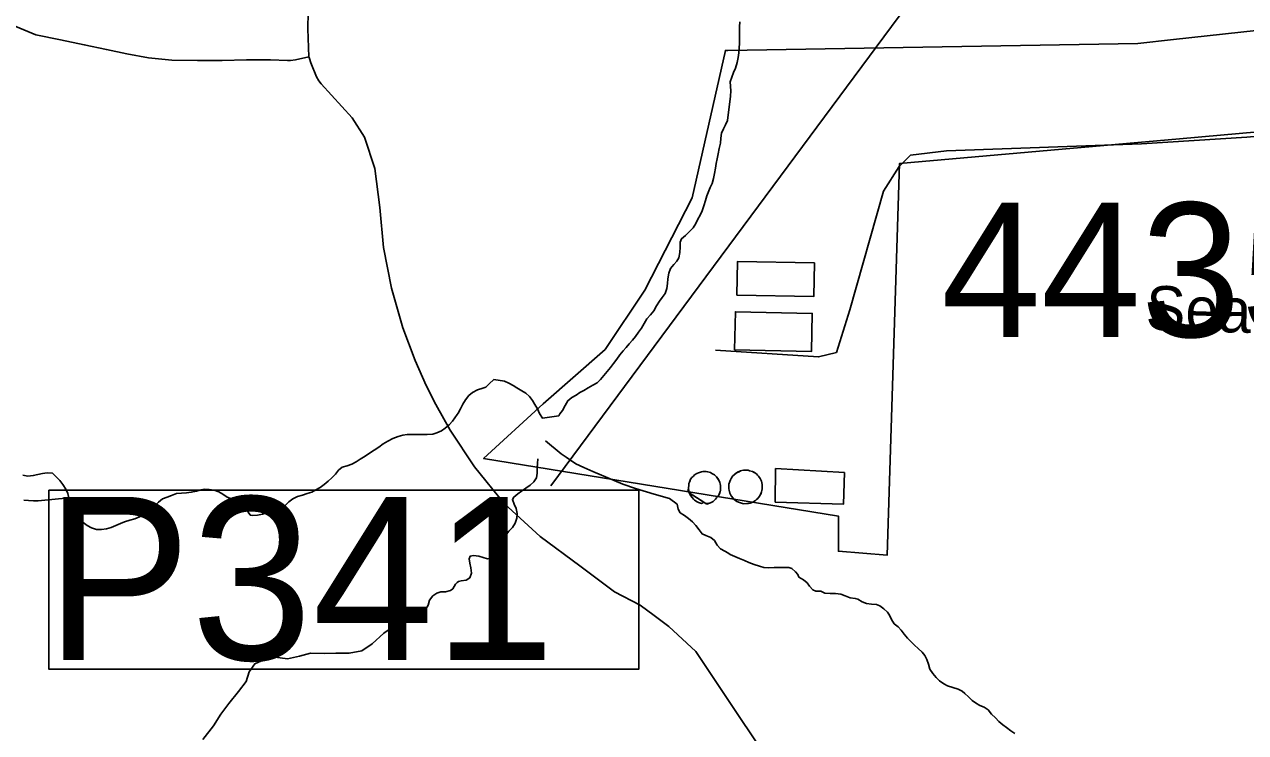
# Model space of a CAD drawing. Extents: x 1662474 to 1856135, y 779280 to 917889.
# Drawn here: x 1694072 to 1696691, y 863425 to 864945 of the extents above; entities that cross this region are included whole.
import ezdxf

# ---------------------------------------------------------------- set-up
doc = ezdxf.new("R2010")
doc.units = 0
for name, color, linetype in [('Cogo Default Point CELL', 7, 'Continuous'), ('Exist Boundary Political City Limit New', 7, 'Continuous'), ('Exist Hydrographic Creek Single Shore', 7, 'Continuous'), ('Exist Hydrographic Misc Water Feature', 7, 'Continuous'), ('Exist Road Non-System Type 51', 7, 'Continuous'), ('Exist Road Secondary Type 51 Label', 7, 'Continuous'), ('Map Preparation Boundary City Limit Buffer Line', 7, 'Continuous'), ('Prop Horizontal Alignment', 7, 'Continuous')]:
    doc.layers.add(name, color=color, linetype=linetype)

msp = doc.modelspace()

# ---------------------------------------------------------------- linework, layer by layer
at = {"layer": 'Exist Boundary Political City Limit New'}
msp.add_lwpolyline([(1696753.2, 864936.5), (1696764.5, 864739.4), (1696962.6, 864756.9), (1697209.9, 864912.8), (1697220.2, 864897.2), (1696965.2, 864736.4), (1696765.8, 864718.8), (1696549.6, 864699.6), (1695949.2, 864646.6), (1695922.6, 863806.1), (1695818.1, 863814.1), (1695817.8, 863889.8), (1695056.6, 864013.6), (1695184.5, 864130.9), (1695317.6, 864247.6), (1695402.4, 864374.4), (1695504.1, 864572.5), (1695575.5, 864889.3), (1695580.9, 864889.1), (1695957, 864895.6), (1696460.5, 864904.4), (1696536.6, 864912.8), (1696753.2, 864936.5)], dxfattribs=at)
at = {"layer": 'Exist Hydrographic Creek Single Shore'}
for points in [[(1695218.1, 864104.6), (1695220.4, 864109.1), (1695226, 864116.6), (1695231.5, 864127.1), (1695237.5, 864137.4), (1695245.9, 864144.2), (1695255.1, 864149.4), (1695263.5, 864154.7), (1695271.9, 864159.4), (1695280.8, 864164.9), (1695291.2, 864170.4), (1695300.2, 864175.9), (1695307.2, 864183.1), (1695314.4, 864191.2), (1695322, 864200.1), (1695329.1, 864208.5), (1695335.4, 864216.9), (1695342.2, 864226.6), (1695349.2, 864236.1), (1695355.9, 864244.2), (1695362.4, 864251.6), (1695369, 864259.2), (1695376.4, 864267.6), (1695382.4, 864275.2), (1695389.1, 864284.6), (1695395.2, 864293.2), (1695401.5, 864303.2), (1695407.2, 864312.9), (1695414.6, 864321.9), (1695421.8, 864330.6), (1695428, 864341.1), (1695434.4, 864350.8), (1695439.6, 864358.6), (1695445.9, 864367.8), (1695450.1, 864378.3), (1695451.6, 864388.6), (1695451.9, 864398.8), (1695454.2, 864410.9), (1695457.6, 864420.8), (1695464.5, 864429.5), (1695471.4, 864437.1), (1695475.5, 864444.4), (1695477.6, 864455.5), (1695478.6, 864467.3), (1695478.6, 864477.8), (1695481.6, 864485.1), (1695489.8, 864491.7), (1695497.9, 864499.8), (1695506, 864508.8), (1695511.8, 864517.4), (1695516.2, 864526.9), (1695521.2, 864535.5), (1695525.9, 864545.2), (1695529.4, 864555.8), (1695532.5, 864567), (1695535.6, 864577.5), (1695538.2, 864584.6), (1695543, 864594.8), (1695546.9, 864603.8), (1695549.8, 864614), (1695551.9, 864625), (1695554, 864636.3), (1695555.9, 864646.6), (1695557.6, 864656.8), (1695559.8, 864667.2), (1695562.1, 864678.6), (1695565, 864690.4), (1695565.5, 864701.1), (1695567.4, 864711.6), (1695571.4, 864721.1), (1695575.5, 864729.8), (1695580.2, 864738.9), (1695586.5, 864791.4), (1695587.1, 864802.4), (1695585.8, 864822.1), (1695589.4, 864831.6), (1695592.9, 864841.8), (1695597, 864851.5), (1695600.8, 864863.1), (1695602.9, 864874.1), (1695604.4, 864883.8), (1695605.1, 864894.3), (1695605.5, 864905.1), (1695605.5, 864916.3), (1695605.8, 864927.4), (1695605.8, 864939.7), (1695606.5, 864951)], [(1695043.8, 864160.5), (1695054.9, 864164.1), (1695061.6, 864166.2), (1695069, 864173.6), (1695079, 864182.8), (1695101.8, 864179.6), (1695111, 864175.2), (1695119.9, 864170.2), (1695128, 864164.9), (1695138.5, 864158.6), (1695147.2, 864153.6), (1695155.4, 864146.1), (1695161.4, 864137.9), (1695166.9, 864129), (1695172.6, 864119.6), (1695176.9, 864109.6), (1695182.9, 864100.1), (1695218.1, 864104.6)], [(1694167, 863928.8), (1694169.4, 863918.2), (1694172.5, 863908.2), (1694176.6, 863898.6), (1694181.9, 863889.9), (1694189.2, 863882), (1694197.4, 863875.8), (1694206.4, 863869.7), (1694215.2, 863864.4), (1694226, 863860.8), (1694236.8, 863860.8), (1694247.8, 863862.1), (1694257.8, 863864.9), (1694268, 863869.7), (1694277.8, 863873.9), (1694286.1, 863877.6), (1694297.4, 863880.7), (1694308.4, 863884.1), (1694318.6, 863887.8), (1694329.1, 863892.2), (1694337.2, 863896.7), (1694345.4, 863904.1), (1694352.2, 863911.7), (1694359.1, 863919.3), (1694368, 863926.4), (1694377.8, 863930.6), (1694387.1, 863934.2), (1694397.9, 863938.2), (1694408.6, 863938.7), (1694419.1, 863939.5), (1694429.4, 863940.8), (1694440.8, 863942.9), (1694450.6, 863946.1), (1694458, 863947.1), (1694468.2, 863946.9), (1694478.8, 863945.6), (1694489, 863941.6), (1694497.6, 863936.4), (1694506.6, 863930.6), (1694516, 863926.4), (1694526.8, 863923.8), (1694537, 863919.8), (1694544.4, 863916.4), (1694548, 863906.7), (1694552, 863896.7), (1694556.4, 863891.4), (1694561.1, 863890.7), (1694571.6, 863891.4), (1694582.6, 863894.1), (1694592.4, 863897.2), (1694601.9, 863900.9), (1694612.1, 863903.2), (1694622.9, 863905.4), (1694630.5, 863911.9), (1694638.9, 863920.1), (1694647.2, 863926.6), (1694657.2, 863931.6), (1694668.5, 863934.8), (1694678.2, 863937.9), (1694687.9, 863940.8), (1694697.1, 863945.8), (1694706.2, 863951.1), (1694714.4, 863957.6), (1694722.9, 863964.9), (1694730.8, 863972.1), (1694738.9, 863979.9), (1694745.6, 863988.1), (1694753.5, 863994.6), (1694763.8, 863997.2), (1694774, 864001.4), (1694783.1, 864006.4), (1694792.1, 864012.2), (1694802.4, 864018.2), (1694812, 864024.5), (1694822, 864031.1), (1694832, 864037.9), (1694841.5, 864044.5), (1694851.1, 864050.8), (1694862.1, 864056.3), (1694873.2, 864060.8), (1694883.5, 864063.1), (1694892.9, 864064.9), (1694903.9, 864064.9), (1694914.6, 864064.7), (1694925.8, 864064.7), (1694935.4, 864064.7), (1694947.5, 864065.5), (1694956.4, 864068.6), (1694966.1, 864072.8), (1694974, 864078.3), (1694982.6, 864085.2), (1694990, 864093.3), (1695000, 864107.8), (1695001.8, 864110.6), (1695007, 864120.1), (1695012, 864130.1), (1695018.1, 864139.5), (1695024.9, 864148.4), (1695033.2, 864154.7), (1695043.8, 864160.5)], [(1695189.2, 864051.3), (1695223.4, 864023.2), (1695233.5, 864015.9), (1695240.9, 864011.1), (1695254.8, 864001.7), (1695271.9, 863994.1), (1695290.8, 863985.4), (1695323.2, 863972.1), (1695355.1, 863957.9), (1695382.4, 863949.2), (1695423, 863936.4), (1695455.6, 863927.2), (1695472.1, 863915.1), (1695473.8, 863904.6), (1695478.6, 863897), (1695487.4, 863890.7), (1695496, 863884.4), (1695504.6, 863877.6), (1695511.8, 863869.4), (1695518.9, 863860.2), (1695525.4, 863851.8), (1695533.5, 863847.9), (1695544, 863843.9), (1695552.1, 863836.9), (1695557.6, 863827.4), (1695564.8, 863819.3), (1695574.2, 863814.3), (1695581, 863810.9), (1695585.8, 863806.9), (1695595.8, 863802.8), (1695606, 863798.8), (1695616.5, 863794.6), (1695626.1, 863790.2), (1695637.2, 863785.9), (1695648.5, 863781.8), (1695657.6, 863779.4), (1695668.8, 863778.6), (1695679.8, 863779.1), (1695690.2, 863779.4), (1695700.5, 863779.4), (1695711.5, 863779.1), (1695718, 863777.1), (1695726.1, 863769.9), (1695730.6, 863764.2), (1695733.2, 863758.9), (1695742.8, 863752.9), (1695750.6, 863746.3), (1695755.9, 863739.2), (1695762.9, 863731.6), (1695769.2, 863728.5), (1695780, 863728.2), (1695788.9, 863724), (1695800.1, 863723.2), (1695811.8, 863723.2), (1695822.8, 863721.9), (1695832.5, 863718.2), (1695843.2, 863714.3), (1695854, 863712.8), (1695859.8, 863711.2), (1695869, 863705.6), (1695878.4, 863702.2), (1695888.6, 863700.7), (1695899.6, 863700.1), (1695906.8, 863697), (1695915.6, 863690.4), (1695923.5, 863683.4), (1695927.5, 863677.3), (1695931.6, 863667.6), (1695937.5, 863658.7), (1695946.1, 863651.9), (1695952.6, 863644.5), (1695958.8, 863636.1), (1695966, 863627.9), (1695973.4, 863620.4), (1695981.2, 863612.8), (1695988.9, 863605.7), (1695997.5, 863597.8), (1696003.4, 863590.2), (1696008, 863581.5), (1696011.2, 863571.6), (1696014.1, 863561.1), (1696020.4, 863551.6), (1696027.5, 863543.4)], [(1695173.1, 864012.4), (1695172.1, 864002.8), (1695171.6, 863993.1), (1695171.6, 863981.8), (1695170.2, 863971.5), (1695164.5, 863963.4), (1695156.4, 863956), (1695147, 863949.5), (1695138, 863943.4), (1695129.9, 863937.7), (1695121.5, 863930.6), (1695118.4, 863925.3), (1695122, 863915.6), (1695126.5, 863905.6), (1695128.6, 863895.4), (1695128, 863885.2), (1695124.1, 863874.7), (1695118.6, 863865.5), (1695111.2, 863857.4), (1695104.1, 863848.9), (1695095.5, 863842.6), (1695087.6, 863838.2), (1695078.5, 863831.4), (1695075.2, 863824.8), (1695075.5, 863814.8), (1695074.8, 863803.3), (1695070.6, 863799.1), (1695064.8, 863797.8), (1695055.9, 863800.7), (1695046.6, 863803.8), (1695035.1, 863804.9), (1695027.8, 863803.3), (1695025.4, 863798.1), (1695027, 863788.6), (1695029.4, 863778.6), (1695030.4, 863767.1), (1695027, 863757.4), (1695019.4, 863752.4), (1695008.6, 863750.8), (1695002.6, 863749.2), (1695000, 863746.9), (1694996.2, 863743.2), (1694990.5, 863733.8), (1694985.5, 863729.8), (1694975.2, 863727.4), (1694964.8, 863727.4), (1694956.6, 863724.3), (1694947.5, 863718.2), (1694940.9, 863709.3), (1694937.8, 863698.6), (1694933, 863690.2), (1694927, 863686.8), (1694917.2, 863684.4), (1694907.6, 863679.4), (1694899.2, 863672.9), (1694893.6, 863666), (1694877.1, 863661.6), (1694842.8, 863638.4), (1694817.9, 863615.6), (1694795.2, 863600.7), (1694768, 863595.4), (1694739.4, 863595.4), (1694714.6, 863594.9), (1694685.5, 863595.7), (1694661.6, 863589.1), (1694636.2, 863583.4), (1694609.8, 863586.8), (1694586.4, 863581.8), (1694565.9, 863572.3), (1694553.8, 863555.6), (1694547, 863534.8), (1694531, 863513.2), (1694510.2, 863487.3), (1694492.9, 863464.2), (1694477.1, 863439.5), (1694454.4, 863409.9)], [(1694068.2, 863977.3), (1694078.8, 863975.4), (1694090.6, 863976.5), (1694100.5, 863978.9), (1694110.2, 863980.9), (1694120.5, 863982.2), (1694131.8, 863981.8), (1694139.6, 863973.9), (1694147.5, 863965.8), (1694154.1, 863957.3), (1694160.6, 863947.6), (1694164.9, 863938.4), (1694167, 863928.8)], [(1694167, 863928.8), (1694101.4, 863922.7), (1694091.1, 863922.7), (1694080.6, 863922.9), (1694070.4, 863924)], [(1696027.5, 863543.4), (1696034.8, 863536.1), (1696043.8, 863529.3), (1696052.1, 863525.4), (1696063.1, 863521.9), (1696074.8, 863518.2), (1696083.4, 863514.1), (1696089.4, 863509.1), (1696096.8, 863502), (1696104.9, 863494.1), (1696112.2, 863488.6), (1696121.6, 863483.1), (1696130.9, 863479.4), (1696139, 863473.4), (1696146.4, 863464.8), (1696154.8, 863456.3), (1696161.9, 863448.7), (1696170.8, 863441.9), (1696178.9, 863435.6), (1696187.9, 863428.8), (1696196.8, 863423.2)]]:
    msp.add_lwpolyline(points, dxfattribs=at)
at = {"layer": 'Exist Hydrographic Misc Water Feature'}
for p, q in [((1695498, 863939.6), (1695529, 863919.5)), ((1695498, 863939.6), (1695535.9, 863914.9)), ((1695529, 863919.5), (1695533.2, 863916.7))]:
    msp.add_line(p, q, dxfattribs=at)
for points in [[(1695600, 864364.2), (1695601.5, 864436.4), (1695766.6, 864433), (1695765.1, 864360.9), (1695600, 864364.2)], [(1695600, 864364.2), (1695601.5, 864436.4), (1695766.6, 864433), (1695765.1, 864360.9), (1695600, 864364.2)], [(1695595.2, 864246.2), (1695596.9, 864328.3), (1695761.7, 864324.9), (1695760, 864242.9), (1695595.2, 864246.2)], [(1695595.2, 864246.2), (1695596.9, 864328.3), (1695761.7, 864324.9), (1695760, 864242.9), (1695595.2, 864246.2)], [(1695535.9, 863914.9), (1695543.7, 863918.2), (1695549.3, 863921.3), (1695551.9, 863923.7), (1695554.4, 863926.2), (1695556.6, 863928.6), (1695560.5, 863933.4), (1695563.3, 863939.1), (1695564.9, 863945.6), (1695565.1, 863948.9), (1695564.9, 863955.5), (1695564.2, 863958.8), (1695563.3, 863962), (1695562.1, 863965.4), (1695556.7, 863973.7), (1695552, 863977.9), (1695546.5, 863981.3), (1695543.6, 863983), (1695537.3, 863984.8), (1695533.6, 863985.6), (1695527.6, 863985.7), (1695524.2, 863985), (1695517.7, 863982.7), (1695514.5, 863981.1), (1695509.4, 863977.9), (1695506.8, 863975.6), (1695503.4, 863972.3), (1695500.8, 863969.1), (1695498.3, 863962.6), (1695497.3, 863959.4), (1695496.7, 863956), (1695496.3, 863949.4), (1695494.6, 863942.1), (1695498, 863939.6)], [(1695533.2, 863916.7), (1695537, 863916.6), (1695540.2, 863917.4), (1695543.7, 863918.2), (1695549.3, 863921.3), (1695551.9, 863923.7), (1695554.4, 863926.2), (1695556.6, 863928.6), (1695560.5, 863933.4), (1695562, 863936.6), (1695564.1, 863942.4), (1695564.9, 863945.6), (1695565.1, 863948.9), (1695564.9, 863955.5), (1695564.2, 863958.8), (1695563.3, 863962), (1695562.1, 863965.4), (1695559.1, 863970.3), (1695556.7, 863973.7), (1695552, 863977.9), (1695546.5, 863981.3), (1695543.6, 863983), (1695540.4, 863983.9), (1695533.6, 863985.6), (1695527.6, 863985.7), (1695524.2, 863985), (1695517.7, 863982.7), (1695514.5, 863981.1), (1695509.4, 863977.9), (1695506.8, 863975.6), (1695503.4, 863972.3), (1695500.8, 863969.1), (1695499.6, 863965.8), (1695498.3, 863962.6), (1695497.3, 863959.4), (1695496.7, 863956), (1695496.3, 863949.4), (1695497.2, 863942.9), (1695498, 863939.6)], [(1695584.9, 863964.1), (1695583.2, 863958.3), (1695582.9, 863955.1), (1695582.6, 863951.8), (1695582.9, 863948.5), (1695583.5, 863945.2), (1695584.3, 863941.9), (1695585.1, 863938.7), (1695588.1, 863932.8), (1695592.1, 863927.8), (1695594.6, 863925.3), (1695599.8, 863921.1), (1695605.6, 863918.6), (1695612, 863916.7), (1695615.1, 863915.9), (1695621.6, 863916.6), (1695625, 863916.5), (1695628.3, 863917.2), (1695634.5, 863919.6), (1695640, 863922.8), (1695642.5, 863925.1), (1695644.9, 863927.6), (1695648.9, 863932.4), (1695650.6, 863935.7), (1695653.1, 863941.4), (1695654, 863944.6), (1695654.5, 863947.9), (1695654.7, 863951.2), (1695654.6, 863954.5), (1695654.2, 863957.7), (1695653.7, 863961), (1695652.8, 863964.3), (1695650.2, 863970.1), (1695646.5, 863975.2), (1695644.3, 863977.6), (1695641.9, 863980.2), (1695636.4, 863983.6), (1695633.5, 863985.3), (1695627.2, 863987.1), (1695624, 863987.9), (1695620.6, 863988), (1695614.1, 863988.2), (1695610.9, 863987.4), (1695607.8, 863986.5), (1695604.7, 863985), (1695599, 863982.7), (1695596.3, 863980.3), (1695593.7, 863977.8), (1695589.6, 863973), (1695586.2, 863967.4), (1695584.9, 863964.1)], [(1695584.9, 863964.1), (1695583.2, 863958.3), (1695582.9, 863955.1), (1695582.6, 863951.8), (1695582.9, 863948.5), (1695583.5, 863945.2), (1695585.1, 863938.7), (1695588.1, 863932.8), (1695592.1, 863927.8), (1695594.6, 863925.3), (1695599.8, 863921.1), (1695605.6, 863918.6), (1695612, 863916.7), (1695615.1, 863915.9), (1695625, 863916.5), (1695628.3, 863917.2), (1695634.5, 863919.6), (1695640, 863922.8), (1695642.5, 863925.1), (1695644.9, 863927.6), (1695648.9, 863932.4), (1695652, 863938), (1695653.1, 863941.4), (1695654, 863944.6), (1695654.5, 863947.9), (1695654.7, 863951.2), (1695654.6, 863954.5), (1695654.2, 863957.7), (1695653.7, 863961), (1695652.8, 863964.3), (1695650.2, 863970.1), (1695646.5, 863975.2), (1695644.3, 863977.6), (1695641.9, 863980.2), (1695633.5, 863985.3), (1695627.2, 863987.1), (1695624, 863987.9), (1695620.6, 863988), (1695614.1, 863988.2), (1695607.8, 863986.5), (1695601.7, 863984.3), (1695591.5, 863976.3), (1695587.6, 863970.5), (1695586.2, 863967.4), (1695584.9, 863964.1)], [(1695682.5, 863919.5), (1695683.1, 863991.7), (1695831, 863982.9), (1695828.6, 863914.9), (1695682.5, 863919.5)], [(1695682.5, 863919.5), (1695683.1, 863991.7), (1695831, 863982.9), (1695828.6, 863914.9), (1695682.5, 863919.5)], [(1695498, 863939.6), (1695500.7, 863933.7), (1695504.6, 863928.8), (1695506.8, 863926.3), (1695509.2, 863923.8), (1695514.6, 863920.4), (1695517.6, 863918.7), (1695524, 863916.9), (1695529, 863919.5)]]:
    msp.add_lwpolyline(points, dxfattribs=at)
at = {"layer": 'Exist Road Non-System Type 51'}
for points in [[(1694682.1, 864875.8), (1694679.9, 864935.6), (1694680.5, 864971.1)], [(1694044.5, 864944.4), (1694096.2, 864923), (1694148.9, 864912.1), (1694200.1, 864901.6), (1694247.5, 864891.2), (1694291.6, 864881.9), (1694337.5, 864873.5), (1694387.8, 864868.7), (1694442.9, 864867.4), (1694495.8, 864867.9), (1694548.1, 864869.4), (1694599.2, 864869.2), (1694636.2, 864867.4), (1694642.5, 864867.4), (1694652.9, 864868.9), (1694682.1, 864875.8)], [(1695727.1, 863276), (1695511.8, 863599.2), (1695454.1, 863652.4), (1695422.5, 863676.4), (1695392.9, 863698.4), (1695337.2, 863727.4), (1695263.2, 863783.2), (1695177.9, 863846), (1695101.1, 863916.4), (1695037.5, 863995.6), (1694985.2, 864074.2), (1694953.9, 864129.2), (1694933.4, 864170.1), (1694909.6, 864223.4), (1694883.4, 864293.8), (1694859.1, 864378.9), (1694842.1, 864465.9), (1694833.9, 864551.8), (1694823.2, 864635.6), (1694801.5, 864702.8), (1694774.6, 864744.5), (1694707.9, 864817.4), (1694702.9, 864823.7), (1694698.4, 864832.4), (1694686.4, 864862.8), (1694682.9, 864871.9), (1694682.2, 864874), (1694682.1, 864875.8)], [(1695554, 864245.9), (1695775.3, 864231.5), (1695813.8, 864241.1), (1695842.7, 864332.5), (1695914.9, 864587.5), (1695948.6, 864640.4), (1695972.6, 864664.4), (1696049.6, 864674), (1696468.3, 864688.5), (1696694.5, 864702.9), (1696848.5, 864717.3), (1696997.6, 864751), (1697078.8, 864777.8), (1697218, 864837), (1697275.1, 864870.1)]]:
    msp.add_lwpolyline(points, dxfattribs=at)
at = {"layer": 'Map Preparation Boundary City Limit Buffer Line'}
msp.add_lwpolyline([(1696753.2, 864936.5), (1696764.5, 864739.4), (1696962.6, 864756.9), (1697209.9, 864912.8), (1697220.2, 864897.2), (1696965.2, 864736.4), (1696765.8, 864718.8), (1696549.6, 864699.6), (1695949.2, 864646.6), (1695922.6, 863806.1), (1695818.1, 863814.1), (1695817.8, 863889.8), (1695056.6, 864013.6), (1695184.5, 864130.9), (1695317.6, 864247.6), (1695402.4, 864374.4), (1695504.1, 864572.5), (1695575.5, 864889.3), (1695580.9, 864889.1), (1695957, 864895.6), (1696460.5, 864904.4), (1696536.6, 864912.8), (1696753.2, 864936.5)], dxfattribs=at)
at = {"layer": 'Prop Horizontal Alignment'}
msp.add_line((1696526.8, 865742.9), (1695200.7, 863954.7), dxfattribs=at)
msp.add_lwpolyline([(1694123.9, 863945), (1695390.1, 863945), (1695390.1, 863561.1), (1694123.9, 863561.1)], close=True, dxfattribs=at)

# ---------------------------------------------------------------- texts
at = {"layer": 'Cogo Default Point CELL'}
msp.add_text('4435', height=288, dxfattribs=at).set_placement((1696038.4, 864274.4))
at = {"layer": 'Exist Road Secondary Type 51 Label'}
msp.add_text('Seacrest Dr', height=95, rotation=358.2087, dxfattribs=at).set_placement((1696476.5, 864289.7))
at = {"layer": 'Prop Horizontal Alignment'}
msp.add_text('P341', height=350, dxfattribs=at).set_placement((1694116.8, 863580.9))

doc.saveas('drawing.dxf')
